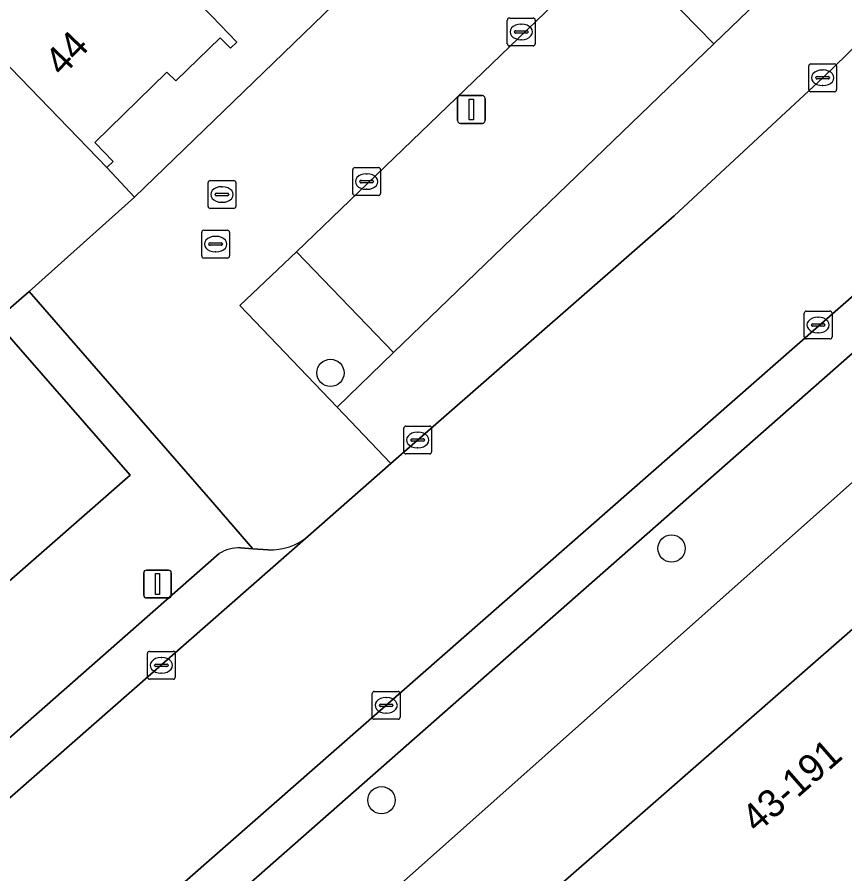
# Model space of a CAD drawing. Extents: x 157445 to 158888, y 383061 to 384688.
# Drawn here: x 158356.38 to 158386.1, y 383850.23 to 383881 of the extents above; entities that cross this region are included whole.
import ezdxf

# ---------------------------------------------------------------- set-up
doc = ezdxf.new("R2010")
doc.units = 0
for name, color, linetype in [('IMGEO_Boom', 7, 'Continuous'), ('IMGEO_Erf', 7, 'Continuous'), ('IMGEO_Groenvoorziening', 7, 'Continuous'), ('IMGEO_Haag', 7, 'Continuous'), ('IMGEO_Kolk', 7, 'Continuous'), ('IMGEO_Lichtmast', 7, 'Continuous'), ('IMGEO_Pand', 7, 'Continuous'), ('IMGEO_Pand_nummerreeks', 7, 'Continuous'), ('IMGEO_Parkeervlak_open', 7, 'Continuous'), ('IMGEO_Rijbaan_lokaal_open', 7, 'Continuous'), ('IMGEO_Rioolput', 7, 'Continuous'), ('IMGEO_Voetpad_open', 7, 'Continuous')]:
    doc.layers.add(name, color=color, linetype=linetype)

msp = doc.modelspace()

# ---------------------------------------------------------------- linework, layer by layer
at = {"layer": 'IMGEO_Boom'}
for centre in [(158367.632, 383868.217), (158379.879, 383861.912), (158369.464, 383852.871)]:
    msp.add_circle(centre, 0.489, dxfattribs=at)
at = {"layer": 'IMGEO_Erf'}
for points in [[(158400.693, 383871.547), (158399.723, 383872.682), (158397.948, 383874.586), (158366.908, 383846.966), (158347.432, 383829.94)], [(158346.774, 383823.199), (158349.461, 383819.336), (158359.947, 383803.95), (158364.035, 383806.705), (158358.068, 383815.465), (158352.7, 383823.345), (158352.491, 383823.652), (158353.44, 383824.299), (158350.779, 383828.205), (158352.82, 383829.595), (158351.374, 383831.717), (158362.535, 383839.319), (158361.605, 383840.673), (158364.117, 383842.394), (158364.471, 383842.637), (158365.851, 383841.059), (158400.693, 383871.547)]]:
    msp.add_lwpolyline(points, dxfattribs=at)
at = {"layer": 'IMGEO_Groenvoorziening'}
msp.add_lwpolyline([(158377.742, 383883.814), (158377.893, 383883.624), (158381.39, 383880.034), (158385.403, 383883.906), (158381.047, 383888.418), (158377.765, 383885.243)], dxfattribs=at)
for points in [[(158369.901, 383868.946), (158367.87, 383866.985), (158369.801, 383864.962), (158379.966, 383873.861), (158385.303, 383878.817), (158387.889, 383881.33), (158385.403, 383883.906), (158381.39, 383880.034)], [(158366.409, 383872.566), (158364.385, 383870.638), (158367.87, 383866.985), (158369.901, 383868.946)]]:
    msp.add_lwpolyline(points, close=True, dxfattribs=at)
at = {"layer": 'IMGEO_Haag'}
msp.add_lwpolyline([(158369.901, 383868.946), (158367.87, 383866.985), (158369.801, 383864.962), (158379.966, 383873.861), (158385.303, 383878.817), (158387.889, 383881.33), (158385.403, 383883.906), (158381.39, 383880.034)], close=True, dxfattribs=at)
at = {"layer": 'IMGEO_Kolk'}
for p, q in [((158374.057, 383880.964), (158374.909, 383880.964)), ((158373.982, 383880.038), (158373.982, 383880.89)), ((158374.47, 383880.744), (158374.495, 383880.744)), ((158374.983, 383880.89), (158374.983, 383880.038)), ((158374.241, 383880.458), (158374.241, 383880.47)), ((158374.679, 383880.421), (158374.281, 383880.421)), ((158374.284, 383880.507), (158374.682, 383880.507)), ((158374.725, 383880.47), (158374.725, 383880.458)), ((158374.493, 383880.184), (158374.468, 383880.184)), ((158374.909, 383879.964), (158374.057, 383879.964)), ((158384.802, 383878.391), (158384.802, 383879.243)), ((158384.877, 383879.317), (158385.729, 383879.317)), ((158385.29, 383879.097), (158385.315, 383879.097)), ((158385.803, 383879.243), (158385.803, 383878.391)), ((158385.061, 383878.811), (158385.061, 383878.823)), ((158385.104, 383878.86), (158385.502, 383878.86)), ((158385.545, 383878.823), (158385.545, 383878.811)), ((158385.499, 383878.774), (158385.101, 383878.774)), ((158385.313, 383878.537), (158385.288, 383878.537)), ((158385.729, 383878.317), (158384.877, 383878.317)), ((158368.432, 383874.665), (158368.432, 383875.517)), ((158368.507, 383875.591), (158369.359, 383875.591)), ((158369.433, 383875.517), (158369.433, 383874.665)), ((158368.691, 383875.085), (158368.691, 383875.097)), ((158368.734, 383875.134), (158369.132, 383875.134)), ((158368.92, 383875.371), (158368.945, 383875.371)), ((158369.175, 383875.097), (158369.175, 383875.085)), ((158369.129, 383875.048), (158368.731, 383875.048)), ((158368.943, 383874.811), (158368.918, 383874.811)), ((158369.359, 383874.591), (158368.507, 383874.591)), ((158384.638, 383869.511), (158384.638, 383870.363)), ((158384.713, 383870.437), (158385.565, 383870.437)), ((158385.126, 383870.217), (158385.151, 383870.217)), ((158385.639, 383870.363), (158385.639, 383869.511)), ((158384.897, 383869.931), (158384.897, 383869.943)), ((158385.335, 383869.894), (158384.937, 383869.894)), ((158384.94, 383869.98), (158385.338, 383869.98)), ((158385.381, 383869.943), (158385.381, 383869.931)), ((158385.149, 383869.657), (158385.124, 383869.657)), ((158385.565, 383869.437), (158384.713, 383869.437)), ((158370.264, 383865.382), (158370.264, 383866.234)), ((158370.339, 383866.308), (158371.191, 383866.308)), ((158371.265, 383866.234), (158371.265, 383865.382)), ((158370.752, 383866.088), (158370.777, 383866.088)), ((158370.523, 383865.802), (158370.523, 383865.814)), ((158370.961, 383865.765), (158370.563, 383865.765)), ((158370.566, 383865.851), (158370.964, 383865.851)), ((158371.007, 383865.814), (158371.007, 383865.802)), ((158371.191, 383865.308), (158370.339, 383865.308)), ((158370.775, 383865.528), (158370.75, 383865.528)), ((158361.137, 383858.217), (158361.989, 383858.217)), ((158361.062, 383857.291), (158361.062, 383858.143)), ((158361.55, 383857.997), (158361.575, 383857.997)), ((158362.063, 383858.143), (158362.063, 383857.291)), ((158361.321, 383857.711), (158361.321, 383857.723)), ((158361.759, 383857.674), (158361.361, 383857.674)), ((158361.364, 383857.76), (158361.762, 383857.76)), ((158361.805, 383857.723), (158361.805, 383857.711)), ((158361.573, 383857.437), (158361.548, 383857.437)), ((158361.989, 383857.217), (158361.137, 383857.217)), ((158369.132, 383855.852), (158369.132, 383856.704)), ((158369.207, 383856.778), (158370.059, 383856.778)), ((158370.133, 383856.704), (158370.133, 383855.852)), ((158369.434, 383856.321), (158369.832, 383856.321)), ((158369.62, 383856.558), (158369.645, 383856.558)), ((158369.391, 383856.272), (158369.391, 383856.284)), ((158369.829, 383856.235), (158369.431, 383856.235)), ((158369.875, 383856.284), (158369.875, 383856.272)), ((158370.059, 383855.778), (158369.207, 383855.778)), ((158369.643, 383855.998), (158369.618, 383855.998))]:
    msp.add_line(p, q, dxfattribs=at)
for points in [[(158374.057, 383880.964), (158374.909, 383880.964)], [(158373.982, 383880.038), (158373.982, 383880.89)], [(158374.983, 383880.89), (158374.983, 383880.038)], [(158374.909, 383879.964), (158374.057, 383879.964)], [(158384.802, 383878.391), (158384.802, 383879.243)], [(158384.877, 383879.317), (158385.729, 383879.317)], [(158385.803, 383879.243), (158385.803, 383878.391)], [(158385.729, 383878.317), (158384.877, 383878.317)], [(158368.432, 383874.665), (158368.432, 383875.517)], [(158368.507, 383875.591), (158369.359, 383875.591)], [(158369.433, 383875.517), (158369.433, 383874.665)], [(158369.359, 383874.591), (158368.507, 383874.591)], [(158384.638, 383869.511), (158384.638, 383870.363)], [(158384.713, 383870.437), (158385.565, 383870.437)], [(158385.639, 383870.363), (158385.639, 383869.511)], [(158385.565, 383869.437), (158384.713, 383869.437)], [(158370.264, 383865.382), (158370.264, 383866.234)], [(158370.339, 383866.308), (158371.191, 383866.308)], [(158371.265, 383866.234), (158371.265, 383865.382)], [(158371.191, 383865.308), (158370.339, 383865.308)], [(158361.137, 383858.217), (158361.989, 383858.217)], [(158361.062, 383857.291), (158361.062, 383858.143)], [(158362.063, 383858.143), (158362.063, 383857.291)], [(158361.989, 383857.217), (158361.137, 383857.217)], [(158369.132, 383855.852), (158369.132, 383856.704)], [(158369.207, 383856.778), (158370.059, 383856.778)], [(158370.133, 383856.704), (158370.133, 383855.852)], [(158370.059, 383855.778), (158369.207, 383855.778)]]:
    msp.add_lwpolyline(points, dxfattribs=at)
for centre, radius, start, end in [((158374.059, 383880.888), 0.0765, 91.552, 178.448), ((158374.059, 383880.888), 0.0765, 91.552, 178.448), ((158374.907, 383880.888), 0.0765, 1.552, 88.448), ((158374.907, 383880.888), 0.0765, 1.552, 88.448), ((158374.281, 383880.467), 0.0403, 85.8775, 175.7526), ((158374.278, 383880.457), 0.0366, 178.938, 274.7102), ((158374.682, 383880.464), 0.043, 264.8664, 352.4533), ((158374.686, 383880.469), 0.0386, 1.7309, 96.639), ((158374.059, 383880.04), 0.0765, 181.552, 268.448), ((158374.059, 383880.04), 0.0765, 181.552, 268.448), ((158374.907, 383880.04), 0.0765, 271.552, 358.448), ((158374.907, 383880.04), 0.0765, 271.552, 358.448), ((158384.879, 383879.241), 0.0765, 91.552, 178.448), ((158384.879, 383879.241), 0.0765, 91.552, 178.448), ((158385.727, 383879.241), 0.0765, 1.552, 88.448), ((158385.727, 383879.241), 0.0765, 1.552, 88.448), ((158385.101, 383878.82), 0.0403, 85.8775, 175.7526), ((158385.098, 383878.81), 0.0366, 178.938, 274.7102), ((158385.502, 383878.817), 0.043, 264.8664, 352.4533), ((158385.506, 383878.822), 0.0386, 1.7309, 96.639), ((158384.879, 383878.393), 0.0765, 181.552, 268.448), ((158384.879, 383878.393), 0.0765, 181.552, 268.448), ((158385.727, 383878.393), 0.0765, 271.552, 358.448), ((158385.727, 383878.393), 0.0765, 271.552, 358.448), ((158368.509, 383875.515), 0.0765, 91.552, 178.448), ((158368.509, 383875.515), 0.0765, 91.552, 178.448), ((158369.357, 383875.515), 0.0765, 1.552, 88.448), ((158369.357, 383875.515), 0.0765, 1.552, 88.448), ((158368.731, 383875.094), 0.0403, 85.8775, 175.7526), ((158368.728, 383875.084), 0.0366, 178.938, 274.7102), ((158369.132, 383875.091), 0.043, 264.8664, 352.4533), ((158369.136, 383875.096), 0.0386, 1.7309, 96.639), ((158368.509, 383874.667), 0.0765, 181.552, 268.448), ((158368.509, 383874.667), 0.0765, 181.552, 268.448), ((158369.357, 383874.667), 0.0765, 271.552, 358.448), ((158369.357, 383874.667), 0.0765, 271.552, 358.448), ((158384.715, 383870.361), 0.0765, 91.552, 178.448), ((158384.715, 383870.361), 0.0765, 91.552, 178.448), ((158385.563, 383870.361), 0.0765, 1.552, 88.448), ((158385.563, 383870.361), 0.0765, 1.552, 88.448), ((158384.937, 383869.94), 0.0403, 85.8775, 175.7526), ((158384.934, 383869.93), 0.0366, 178.938, 274.7102), ((158385.338, 383869.937), 0.043, 264.8664, 352.4533), ((158385.342, 383869.942), 0.0386, 1.7309, 96.639), ((158384.715, 383869.513), 0.0765, 181.552, 268.448), ((158384.715, 383869.513), 0.0765, 181.552, 268.448), ((158385.563, 383869.513), 0.0765, 271.552, 358.448), ((158385.563, 383869.513), 0.0765, 271.552, 358.448), ((158370.341, 383866.232), 0.0765, 91.552, 178.448), ((158370.341, 383866.232), 0.0765, 91.552, 178.448), ((158371.189, 383866.232), 0.0765, 1.552, 88.448), ((158371.189, 383866.232), 0.0765, 1.552, 88.448), ((158370.563, 383865.811), 0.0403, 85.8775, 175.7526), ((158370.56, 383865.801), 0.0366, 178.938, 274.7102), ((158370.964, 383865.808), 0.043, 264.8664, 352.4533), ((158370.968, 383865.813), 0.0386, 1.7309, 96.639), ((158370.341, 383865.384), 0.0765, 181.552, 268.448), ((158370.341, 383865.384), 0.0765, 181.552, 268.448), ((158371.189, 383865.384), 0.0765, 271.552, 358.448), ((158371.189, 383865.384), 0.0765, 271.552, 358.448), ((158361.139, 383858.141), 0.0765, 91.552, 178.448), ((158361.139, 383858.141), 0.0765, 91.552, 178.448), ((158361.987, 383858.141), 0.0765, 1.552, 88.448), ((158361.987, 383858.141), 0.0765, 1.552, 88.448), ((158361.361, 383857.72), 0.0403, 85.8775, 175.7526), ((158361.358, 383857.71), 0.0366, 178.938, 274.7102), ((158361.762, 383857.717), 0.043, 264.8664, 352.4533), ((158361.766, 383857.722), 0.0386, 1.7309, 96.639), ((158361.139, 383857.293), 0.0765, 181.552, 268.448), ((158361.139, 383857.293), 0.0765, 181.552, 268.448), ((158361.987, 383857.293), 0.0765, 271.552, 358.448), ((158361.987, 383857.293), 0.0765, 271.552, 358.448), ((158369.209, 383856.702), 0.0765, 91.552, 178.448), ((158369.209, 383856.702), 0.0765, 91.552, 178.448), ((158370.057, 383856.702), 0.0765, 1.552, 88.448), ((158370.057, 383856.702), 0.0765, 1.552, 88.448), ((158369.431, 383856.281), 0.0403, 85.8775, 175.7526), ((158369.836, 383856.283), 0.0386, 1.7309, 96.639), ((158369.428, 383856.271), 0.0366, 178.938, 274.7102), ((158369.832, 383856.278), 0.043, 264.8664, 352.4533), ((158369.209, 383855.854), 0.0765, 181.552, 268.448), ((158369.209, 383855.854), 0.0765, 181.552, 268.448), ((158370.057, 383855.854), 0.0765, 271.552, 358.448), ((158370.057, 383855.854), 0.0765, 271.552, 358.448)]:
    msp.add_arc(centre, radius, start, end, dxfattribs=at)
for centre, major_axis, ratio, start_param, end_param in [((158374.469, 383880.464), (-0.387, 0.002), 0.722429, 4.712389, 7.853982), ((158374.494, 383880.464), (-0.39, 0.002), 0.717154, 1.570796, 4.712389), ((158385.289, 383878.817), (-0.387, 0.002), 0.722429, 4.712389, 7.853982), ((158385.314, 383878.817), (-0.39, 0.002), 0.717154, 1.570796, 4.712389), ((158368.919, 383875.091), (-0.387, 0.002), 0.722429, 4.712389, 7.853982), ((158368.944, 383875.091), (-0.39, 0.002), 0.717154, 1.570796, 4.712389), ((158385.125, 383869.937), (-0.387, 0.002), 0.722429, 4.712389, 7.853982), ((158385.15, 383869.937), (-0.39, 0.002), 0.717154, 1.570796, 4.712389), ((158370.751, 383865.808), (-0.387, 0.002), 0.722429, 4.712389, 7.853982), ((158370.776, 383865.808), (-0.39, 0.002), 0.717154, 1.570796, 4.712389), ((158361.549, 383857.717), (-0.387, 0.002), 0.722429, 4.712389, 7.853982), ((158361.574, 383857.717), (-0.39, 0.002), 0.717154, 1.570796, 4.712389), ((158369.619, 383856.278), (-0.387, 0.002), 0.722429, 4.712389, 7.853982), ((158369.644, 383856.278), (-0.39, 0.002), 0.717154, 1.570796, 4.712389)]:
    msp.add_ellipse(centre, major_axis=major_axis, ratio=ratio, start_param=start_param, end_param=end_param, dxfattribs=at)
at = {"layer": 'IMGEO_Lichtmast'}
for p, q in [((158372.296, 383878.179), (158373.086, 383878.179)), ((158373.086, 383878.179), (158372.296, 383878.179)), ((158372.196, 383877.279), (158372.196, 383878.079)), ((158372.196, 383878.079), (158372.196, 383877.279)), ((158373.186, 383878.079), (158373.186, 383877.279)), ((158373.186, 383877.279), (158373.186, 383878.079)), ((158373.086, 383877.179), (158372.296, 383877.179)), ((158372.296, 383877.179), (158373.086, 383877.179)), ((158360.928, 383860.234), (158360.928, 383861.034)), ((158360.928, 383861.034), (158360.928, 383860.234)), ((158361.028, 383861.134), (158361.818, 383861.134)), ((158361.818, 383861.134), (158361.028, 383861.134)), ((158361.918, 383861.034), (158361.918, 383860.234)), ((158361.918, 383860.234), (158361.918, 383861.034)), ((158361.818, 383860.134), (158361.028, 383860.134)), ((158361.028, 383860.134), (158361.818, 383860.134))]:
    msp.add_line(p, q, dxfattribs=at)
for points in [[(158372.616, 383878.054), (158372.766, 383878.054), (158372.766, 383877.304), (158372.616, 383877.304), (158372.616, 383878.054)], [(158361.348, 383861.009), (158361.498, 383861.009), (158361.498, 383860.259), (158361.348, 383860.259), (158361.348, 383861.009)]]:
    msp.add_lwpolyline(points, dxfattribs=at)
for centre, start, end in [((158372.296, 383878.079), 90, 180), ((158372.296, 383878.079), 90, 180), ((158373.086, 383878.079), 0, 90), ((158373.086, 383878.079), 360, 90), ((158372.296, 383877.279), 180, 270), ((158372.296, 383877.279), 180, 270), ((158373.086, 383877.279), 270, 0), ((158373.086, 383877.279), 270, 0), ((158361.028, 383861.034), 90, 180), ((158361.028, 383861.034), 90, 180), ((158361.818, 383861.034), 0, 90), ((158361.818, 383861.034), 360, 90), ((158361.028, 383860.234), 180, 270), ((158361.028, 383860.234), 180, 270), ((158361.818, 383860.234), 270, 0), ((158361.818, 383860.234), 270, 0)]:
    msp.add_arc(centre, 0.1, start, end, dxfattribs=at)
at = {"layer": 'IMGEO_Pand'}
for points in [[(158353.164, 383891.487), (158349.275, 383887.725), (158348.554, 383887.028), (158359.602, 383875.59), (158359.828, 383875.806), (158359.172, 383876.493), (158361.763, 383879.02), (158362.082, 383878.709), (158363.675, 383880.253), (158364.043, 383879.881), (158364.266, 383880.095), (158363.373, 383881.026)], [(158360.445, 383864.546), (158355.597, 383870.083), (158353.542, 383872.43), (158353.244, 383872.177), (158349.574, 383876.403), (158349.295, 383876.154), (158349.315, 383876.131), (158323.57, 383853.571), (158322.576, 383852.7), (158323.069, 383852.136), (158321.054, 383850.357), (158324.404, 383846.53), (158325.925, 383847.859), (158332.648, 383840.19)]]:
    msp.add_lwpolyline(points, close=True, dxfattribs=at)
msp.add_lwpolyline([(158380.191, 383830.666), (158406.993, 383854.119), (158407.106, 383854.218), (158402.287, 383859.726), (158404.871, 383861.987), (158403.367, 383863.706), (158405.738, 383865.781), (158400.693, 383871.547), (158365.851, 383841.059)], dxfattribs=at)
at = {"layer": 'IMGEO_Parkeervlak_open'}
msp.add_lwpolyline([(158366.409, 383872.566), (158369.901, 383868.946), (158381.39, 383880.034), (158377.893, 383883.624)], close=True, dxfattribs=at)
for points in [[(158389.637, 383873.839), (158349.06, 383838.241), (158346.159, 383835.688)], [(158349.19, 383836.234), (158349.739, 383836.701), (158388.547, 383870.838)], [(158328.842, 383829.024), (158366.829, 383862.356)], [(158365.392, 383861.867), (158364.847, 383861.904), (158364.407, 383861.935)], [(158363.639, 383861.729), (158329.844, 383832.003)]]:
    msp.add_lwpolyline(points, dxfattribs=at)
for centre, radius, start, end in [((158365.495, 383863.921), 2.057, 267.1391, 310.4469), ((158364.363, 383860.565), 1.37, 88.1497, 121.8802)]:
    msp.add_arc(centre, radius, start, end, dxfattribs=at)
at = {"layer": 'IMGEO_Rijbaan_lokaal_open'}
for points in [[(158398.991, 383904.323), (158399.194, 383904.113), (158412.358, 383916.874), (158411.093, 383918.164), (158413.038, 383920.127), (158414.385, 383918.785), (158423.893, 383928.151), (158425.089, 383929.297), (158421.25, 383933.184), (158360.596, 383874.532), (158356.812, 383871.139), (158363.321, 383863.658), (158364.847, 383861.904), (158365.392, 383861.867)], [(158422.655, 383914.984), (158390.324, 383883.695), (158387.889, 383881.33), (158385.303, 383878.817), (158379.966, 383873.861), (158369.801, 383864.962), (158366.829, 383862.356), (158328.842, 383829.024)], [(158355.597, 383870.083), (158356.812, 383871.139), (158360.596, 383874.532), (158359.602, 383875.59), (158348.554, 383887.028)], [(158366.829, 383862.356), (158369.801, 383864.962), (158367.87, 383866.985), (158364.385, 383870.638), (158366.409, 383872.566), (158377.893, 383883.624), (158377.742, 383883.814)], [(158331.153, 383822.491), (158340.536, 383830.734), (158346.159, 383835.688), (158349.06, 383838.241), (158389.637, 383873.839)]]:
    msp.add_lwpolyline(points, dxfattribs=at)
msp.add_arc((158365.495, 383863.921), 2.057, 267.1391, 310.4469, dxfattribs=at)
at = {"layer": 'IMGEO_Rioolput'}
for p, q in [((158363.313, 383875.125), (158364.165, 383875.125)), ((158363.238, 383874.199), (158363.238, 383875.051)), ((158363.726, 383874.905), (158363.751, 383874.905)), ((158364.239, 383875.051), (158364.239, 383874.199)), ((158363.497, 383874.619), (158363.497, 383874.631)), ((158363.935, 383874.582), (158363.537, 383874.582)), ((158363.54, 383874.668), (158363.938, 383874.668)), ((158363.981, 383874.631), (158363.981, 383874.619)), ((158363.749, 383874.345), (158363.724, 383874.345)), ((158364.165, 383874.125), (158363.313, 383874.125)), ((158363.01, 383872.417), (158363.01, 383873.269)), ((158363.085, 383873.343), (158363.937, 383873.343)), ((158364.011, 383873.269), (158364.011, 383872.417)), ((158363.498, 383873.123), (158363.523, 383873.123)), ((158363.269, 383872.837), (158363.269, 383872.849)), ((158363.707, 383872.8), (158363.309, 383872.8)), ((158363.312, 383872.886), (158363.71, 383872.886)), ((158363.753, 383872.849), (158363.753, 383872.837)), ((158363.937, 383872.343), (158363.085, 383872.343)), ((158363.521, 383872.563), (158363.496, 383872.563))]:
    msp.add_line(p, q, dxfattribs=at)
for points in [[(158363.313, 383875.125), (158364.165, 383875.125)], [(158363.238, 383874.199), (158363.238, 383875.051)], [(158364.239, 383875.051), (158364.239, 383874.199)], [(158364.165, 383874.125), (158363.313, 383874.125)], [(158363.01, 383872.417), (158363.01, 383873.269)], [(158363.085, 383873.343), (158363.937, 383873.343)], [(158364.011, 383873.269), (158364.011, 383872.417)], [(158363.937, 383872.343), (158363.085, 383872.343)]]:
    msp.add_lwpolyline(points, dxfattribs=at)
for centre, radius, start, end in [((158363.315, 383875.049), 0.0765, 91.552, 178.448), ((158363.315, 383875.049), 0.0765, 91.552, 178.448), ((158364.163, 383875.049), 0.0765, 1.552, 88.448), ((158364.163, 383875.049), 0.0765, 1.552, 88.448), ((158363.537, 383874.628), 0.0403, 85.8775, 175.7526), ((158363.534, 383874.618), 0.0366, 178.938, 274.7102), ((158363.938, 383874.625), 0.043, 264.8664, 352.4533), ((158363.942, 383874.63), 0.0386, 1.7309, 96.639), ((158363.315, 383874.201), 0.0765, 181.552, 268.448), ((158363.315, 383874.201), 0.0765, 181.552, 268.448), ((158364.163, 383874.201), 0.0765, 271.552, 358.448), ((158364.163, 383874.201), 0.0765, 271.552, 358.448), ((158363.087, 383873.267), 0.0765, 91.552, 178.448), ((158363.087, 383873.267), 0.0765, 91.552, 178.448), ((158363.935, 383873.267), 0.0765, 1.552, 88.448), ((158363.935, 383873.267), 0.0765, 1.552, 88.448), ((158363.309, 383872.846), 0.0403, 85.8775, 175.7526), ((158363.306, 383872.836), 0.0366, 178.938, 274.7102), ((158363.71, 383872.843), 0.043, 264.8664, 352.4533), ((158363.714, 383872.848), 0.0386, 1.7309, 96.639), ((158363.087, 383872.419), 0.0765, 181.552, 268.448), ((158363.087, 383872.419), 0.0765, 181.552, 268.448), ((158363.935, 383872.419), 0.0765, 271.552, 358.448), ((158363.935, 383872.419), 0.0765, 271.552, 358.448)]:
    msp.add_arc(centre, radius, start, end, dxfattribs=at)
for centre, major_axis, ratio, start_param, end_param in [((158363.725, 383874.625), (-0.387, 0.002), 0.722429, 4.712389, 7.853982), ((158363.75, 383874.625), (-0.39, 0.002), 0.717154, 1.570796, 4.712389), ((158363.497, 383872.843), (-0.387, 0.002), 0.722429, 4.712389, 7.853982), ((158363.522, 383872.843), (-0.39, 0.002), 0.717154, 1.570796, 4.712389)]:
    msp.add_ellipse(centre, major_axis=major_axis, ratio=ratio, start_param=start_param, end_param=end_param, dxfattribs=at)
at = {"layer": 'IMGEO_Voetpad_open'}
for points in [[(158363.373, 383881.026), (158364.266, 383880.095), (158364.043, 383879.881), (158363.675, 383880.253), (158362.082, 383878.709), (158361.763, 383879.02), (158359.172, 383876.493), (158359.828, 383875.806), (158359.602, 383875.59), (158360.596, 383874.532), (158421.25, 383933.184)], [(158347.432, 383829.94), (158366.908, 383846.966), (158397.948, 383874.586), (158399.015, 383875.648)], [(158364.407, 383861.935), (158364.847, 383861.904), (158363.321, 383863.658), (158356.812, 383871.139), (158355.597, 383870.083), (158360.445, 383864.546), (158332.648, 383840.19), (158325.925, 383847.859), (158324.404, 383846.53), (158321.054, 383850.357)], [(158388.547, 383870.838), (158349.739, 383836.701), (158349.19, 383836.234)], [(158329.844, 383832.003), (158363.639, 383861.729)]]:
    msp.add_lwpolyline(points, dxfattribs=at)
msp.add_arc((158364.363, 383860.565), 1.37, 88.1497, 121.8802, dxfattribs=at)

# ---------------------------------------------------------------- texts
at = {"layer": 'IMGEO_Pand_nummerreeks'}
for s, rotation, p in [('44', 46.1689, (158357.995, 383878.827)), ('43-191', 41.1899, (158382.942, 383851.656))]:
    msp.add_text(s, height=1, rotation=rotation, dxfattribs=at).set_placement(p)

doc.saveas('drawing.dxf')
